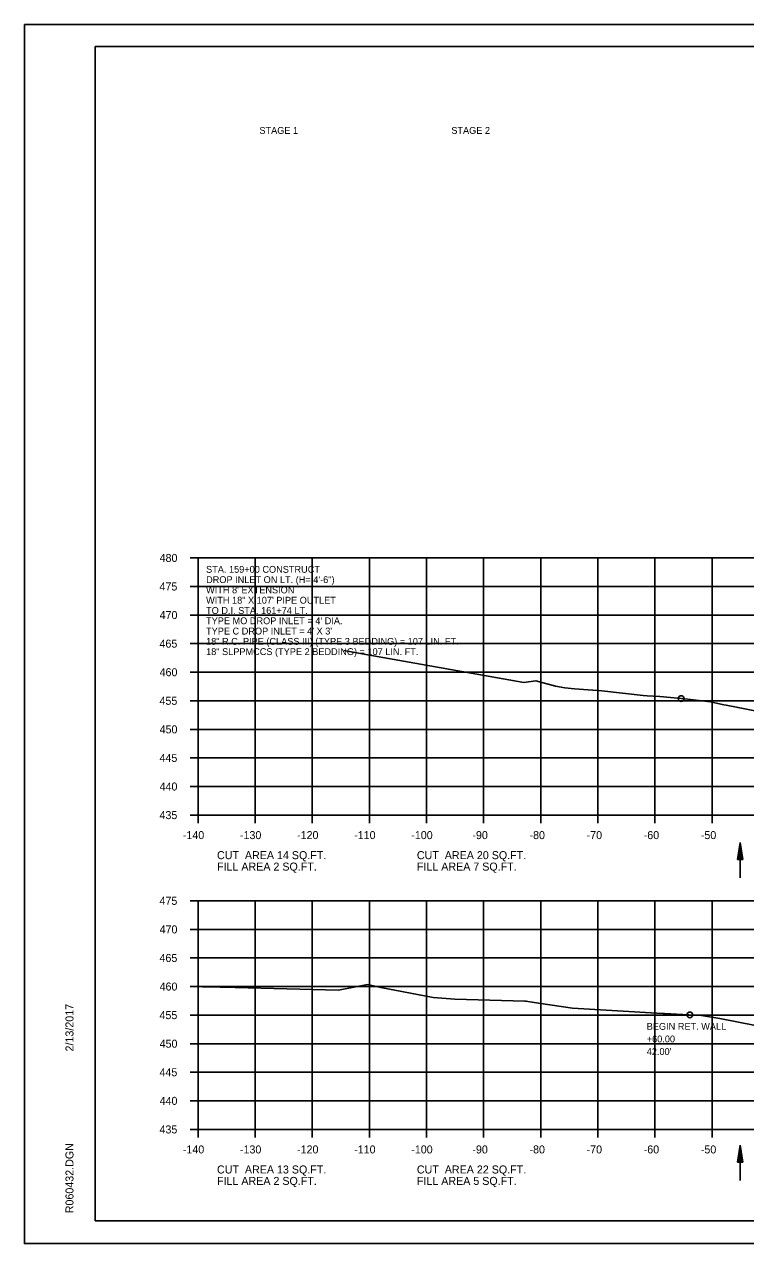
# Model space of a CAD drawing. Extents: x 1538688 to 1540766, y 656250 to 671912.
# Drawn here: x 1538687.8 to 1538814.1, y 666791.5 to 667004.8 of the extents above; entities that cross this region are included whole.
import ezdxf

# ---------------------------------------------------------------- set-up
doc = ezdxf.new("R2010")
doc.units = 0
for name, color, linetype in [('15', 7, 'Continuous'), ('18', 7, 'Continuous'), ('22', 7, 'Continuous'), ('26', 7, 'Continuous'), ('39', 7, 'Continuous'), ('40', 7, 'Continuous'), ('7', 7, 'Continuous'), ('Borings', 7, 'Continuous'), ('Default', 7, 'Continuous'), ('Horizontal Alignment', 7, 'Continuous'), ('RipRap', 7, 'Continuous')]:
    doc.layers.add(name, color=color, linetype=linetype)

msp = doc.modelspace()

# ---------------------------------------------------------------- linework, layer by layer
at = {"layer": '15'}
for p, q in [((1538812.67, 666858.65), (1538813.12, 666861.65)), ((1538813.57, 666858.65), (1538813.12, 666861.65)), ((1538812.75, 666858.65), (1538813.12, 666861.14)), ((1538812.83, 666858.65), (1538813.12, 666860.63)), ((1538812.9, 666858.65), (1538813.12, 666860.13)), ((1538812.98, 666858.65), (1538813.12, 666859.62)), ((1538813.5, 666858.65), (1538813.12, 666861.14)), ((1538813.42, 666858.65), (1538813.12, 666860.63)), ((1538813.35, 666858.65), (1538813.12, 666860.13)), ((1538813.27, 666858.65), (1538813.12, 666859.62)), ((1538812.67, 666858.65), (1538813.57, 666858.65)), ((1538813.05, 666858.65), (1538813.12, 666859.12)), ((1538813.19, 666858.65), (1538813.12, 666859.12)), ((1538812.67, 666805.7), (1538813.12, 666808.7)), ((1538812.75, 666805.7), (1538813.12, 666808.2)), ((1538813.57, 666805.7), (1538813.12, 666808.7)), ((1538813.5, 666805.7), (1538813.12, 666808.2)), ((1538812.83, 666805.7), (1538813.12, 666807.69)), ((1538812.9, 666805.7), (1538813.12, 666807.19)), ((1538812.98, 666805.7), (1538813.12, 666806.68)), ((1538813.05, 666805.7), (1538813.12, 666806.18)), ((1538813.42, 666805.7), (1538813.12, 666807.69)), ((1538813.35, 666805.7), (1538813.12, 666807.19)), ((1538813.27, 666805.7), (1538813.12, 666806.68)), ((1538813.19, 666805.7), (1538813.12, 666806.18)), ((1538812.67, 666805.7), (1538813.57, 666805.7))]:
    msp.add_line(p, q, dxfattribs=at)
at = {"layer": '18'}
for points in [[(1538743.72, 666895.25), (1538747.93, 666894.5), (1538775.23, 666889.64), (1538777.31, 666889.92), (1538780.76, 666889.02), (1538782.38, 666888.72), (1538784.12, 666888.56), (1538788.9, 666888.16), (1538796.15, 666887.35), (1538796.81, 666887.29), (1538799.05, 666887.17), (1538803.41, 666886.77), (1538807.9, 666886.27), (1538810.25, 666885.75), (1538810.67, 666885.67), (1538812.75, 666885.25), (1538821.82, 666883.46)], [(1538718.94, 666836.41), (1538719.47, 666836.38), (1538722.06, 666836.36), (1538724.69, 666836.27), (1538742.75, 666835.8), (1538747.87, 666836.79), (1538750.16, 666836.27), (1538759.35, 666834.54), (1538763.13, 666834.26), (1538775.39, 666833.91), (1538775.62, 666833.9), (1538775.9, 666833.85), (1538777.78, 666833.56), (1538783.74, 666832.68), (1538798.54, 666831.78), (1538799.57, 666831.75), (1538799.84, 666831.74), (1538800.96, 666831.67), (1538801.98, 666831.62), (1538806.36, 666831.35), (1538809.54, 666830.87), (1538822.06, 666828.39)]]:
    msp.add_lwpolyline(points, dxfattribs=at)
at = {"layer": '22'}
for p, q in [((1538718.18, 666911.44), (1538998.18, 666911.44)), ((1538718.18, 666866.44), (1538718.18, 666911.44)), ((1538728.18, 666866.44), (1538728.18, 666911.44)), ((1538738.18, 666866.44), (1538738.18, 666911.44)), ((1538748.18, 666866.44), (1538748.18, 666911.44)), ((1538758.18, 666866.44), (1538758.18, 666911.44)), ((1538768.18, 666866.44), (1538768.18, 666911.44)), ((1538778.18, 666866.44), (1538778.18, 666911.44)), ((1538788.18, 666866.44), (1538788.18, 666911.44)), ((1538798.18, 666866.44), (1538798.18, 666911.44)), ((1538808.18, 666866.44), (1538808.18, 666911.44)), ((1538718.18, 666906.44), (1538998.18, 666906.44)), ((1538718.18, 666901.44), (1538998.18, 666901.44)), ((1538718.18, 666896.44), (1538998.18, 666896.44)), ((1538718.18, 666891.44), (1538998.18, 666891.44)), ((1538718.18, 666886.44), (1538998.18, 666886.44)), ((1538718.18, 666881.44), (1538998.18, 666881.44)), ((1538718.18, 666876.44), (1538998.18, 666876.44)), ((1538718.18, 666871.44), (1538998.18, 666871.44)), ((1538718.18, 666866.44), (1538998.18, 666866.44)), ((1538718.18, 666851.44), (1538998.18, 666851.44)), ((1538718.18, 666811.44), (1538718.18, 666851.44)), ((1538728.18, 666811.44), (1538728.18, 666851.44)), ((1538738.18, 666811.44), (1538738.18, 666851.44)), ((1538748.18, 666811.44), (1538748.18, 666851.44)), ((1538758.18, 666811.44), (1538758.18, 666851.44)), ((1538768.18, 666811.44), (1538768.18, 666851.44)), ((1538778.18, 666811.44), (1538778.18, 666851.44)), ((1538788.18, 666811.44), (1538788.18, 666851.44)), ((1538798.18, 666811.44), (1538798.18, 666851.44)), ((1538808.18, 666811.44), (1538808.18, 666851.44)), ((1538718.18, 666846.44), (1538998.18, 666846.44)), ((1538718.18, 666841.44), (1538998.18, 666841.44)), ((1538718.18, 666836.44), (1538998.18, 666836.44)), ((1538718.18, 666831.44), (1538998.18, 666831.44)), ((1538718.18, 666826.44), (1538998.18, 666826.44)), ((1538718.18, 666821.44), (1538998.18, 666821.44)), ((1538718.18, 666816.44), (1538998.18, 666816.44)), ((1538718.18, 666811.44), (1538998.18, 666811.44))]:
    msp.add_line(p, q, dxfattribs=at)
at = {"layer": '26'}
for p, q in [((1538687.78, 667004.8), (1539021.11, 667004.8)), ((1538687.78, 666791.46), (1539021.11, 666791.46))]:
    msp.add_line(p, q, dxfattribs=at)
msp.add_lwpolyline([(1538687.77, 667004.8), (1539021.11, 667004.8), (1539021.11, 666791.46), (1538687.77, 666791.46)], close=True, dxfattribs=at)
for centre in [(1538802.77, 666886.83), (1538804.29, 666831.48)]:
    msp.add_circle(centre, 0.5, dxfattribs=at)
at = {"layer": '39'}
for p, q in [((1538813.12, 666855.46), (1538813.12, 666861.65)), ((1538813.12, 666802.52), (1538813.12, 666808.7))]:
    msp.add_line(p, q, dxfattribs=at)
at = {"layer": 'Borings'}
for p, q in [((1538716.78, 666911.44), (1538718.18, 666911.44)), ((1538718.18, 666866.44), (1538718.18, 666911.44)), ((1538716.78, 666906.44), (1538718.18, 666906.44)), ((1538716.78, 666901.44), (1538718.18, 666901.44)), ((1538716.78, 666896.44), (1538718.18, 666896.44)), ((1538716.78, 666891.44), (1538718.18, 666891.44)), ((1538716.78, 666886.44), (1538718.18, 666886.44)), ((1538716.78, 666881.44), (1538718.18, 666881.44)), ((1538716.78, 666876.44), (1538718.18, 666876.44)), ((1538716.78, 666871.44), (1538718.18, 666871.44)), ((1538716.78, 666866.44), (1538718.18, 666866.44)), ((1538718.18, 666866.44), (1538998.18, 666866.44)), ((1538718.18, 666865.04), (1538718.18, 666866.44)), ((1538728.18, 666865.04), (1538728.18, 666866.44)), ((1538738.18, 666865.04), (1538738.18, 666866.44)), ((1538748.18, 666865.04), (1538748.18, 666866.44)), ((1538758.18, 666865.04), (1538758.18, 666866.44)), ((1538768.18, 666865.04), (1538768.18, 666866.44)), ((1538778.18, 666865.04), (1538778.18, 666866.44)), ((1538788.18, 666865.04), (1538788.18, 666866.44)), ((1538798.18, 666865.04), (1538798.18, 666866.44)), ((1538808.18, 666865.04), (1538808.18, 666866.44)), ((1538716.78, 666851.44), (1538718.18, 666851.44)), ((1538718.18, 666811.44), (1538718.18, 666851.44)), ((1538716.78, 666846.44), (1538718.18, 666846.44)), ((1538716.78, 666841.44), (1538718.18, 666841.44)), ((1538716.78, 666836.44), (1538718.18, 666836.44)), ((1538716.78, 666831.44), (1538718.18, 666831.44)), ((1538716.78, 666826.44), (1538718.18, 666826.44)), ((1538716.78, 666821.44), (1538718.18, 666821.44)), ((1538716.78, 666816.44), (1538718.18, 666816.44)), ((1538716.78, 666811.44), (1538718.18, 666811.44)), ((1538718.18, 666811.44), (1538998.18, 666811.44)), ((1538718.18, 666810.04), (1538718.18, 666811.44)), ((1538728.18, 666810.04), (1538728.18, 666811.44)), ((1538738.18, 666810.04), (1538738.18, 666811.44)), ((1538748.18, 666810.04), (1538748.18, 666811.44)), ((1538758.18, 666810.04), (1538758.18, 666811.44)), ((1538768.18, 666810.04), (1538768.18, 666811.44)), ((1538778.18, 666810.04), (1538778.18, 666811.44)), ((1538788.18, 666810.04), (1538788.18, 666811.44)), ((1538798.18, 666810.04), (1538798.18, 666811.44)), ((1538808.18, 666810.04), (1538808.18, 666811.44))]:
    msp.add_line(p, q, dxfattribs=at)
at = {"layer": 'RipRap'}
for p, q in [((1538700.18, 667000.9), (1539016.36, 667000.9)), ((1538700.18, 666795.44), (1538700.18, 667000.9)), ((1538700.18, 666795.44), (1538700.18, 666795.44)), ((1539016.36, 666795.44), (1538700.18, 666795.44))]:
    msp.add_line(p, q, dxfattribs=at)

# ---------------------------------------------------------------- texts
at = {"layer": '40'}
for s, p in [('STA. 159+00 CONSTRUCT', (1538719.59, 666908.84)), ('DROP INLET ON LT. (H= 4\'-6")', (1538719.59, 666907.04)), ("WITH 8' EXTENSION", (1538719.59, 666905.24)), ('WITH 18" X 107\' PIPE OUTLET', (1538719.59, 666903.44)), ('TO D.I. STA. 161+74 LT.', (1538719.59, 666901.64)), ("TYPE MO DROP INLET = 4' DIA.", (1538719.59, 666899.84)), ("TYPE C DROP INLET = 4' X 3'", (1538719.59, 666898.04)), ('18" R.C. PIPE (CLASS III) (TYPE 3 BEDDING) = 107 LIN. FT.', (1538719.59, 666896.24)), ('18" SLPPMCCS (TYPE 2 BEDDING) = 107 LIN. FT.', (1538719.59, 666894.44))]:
    msp.add_text(s, height=1.2, dxfattribs=at).set_placement(p)
at = {"layer": '7'}
for s, p in [('BEGIN RET. WALL ', (1538796.75, 666828.87)), ('+60.00', (1538796.75, 666826.67)), ("42.00'", (1538796.75, 666824.47))]:
    msp.add_text(s, height=1.2, dxfattribs=at).set_placement(p)
at = {"layer": 'Default'}
for s, p in [('STAGE 1', (1538728.93, 666985.64)), ('STAGE 2', (1538762.53, 666985.64))]:
    msp.add_text(s, height=1.2, dxfattribs=at).set_placement(p)
at = {"layer": 'Horizontal Alignment'}
for s, p in [('480', (1538711.45, 666910.74)), ('475', (1538711.43, 666905.74)), ('470', (1538711.45, 666900.74)), ('465', (1538711.43, 666895.74)), ('460', (1538711.45, 666890.74)), ('455', (1538711.43, 666885.74)), ('450', (1538711.45, 666880.74)), ('445', (1538711.43, 666875.74)), ('440', (1538711.45, 666870.74)), ('435', (1538711.43, 666865.74)), ('-140', (1538715.52, 666862.24)), ('-130', (1538725.52, 666862.24)), ('-120', (1538735.52, 666862.24)), ('-110', (1538745.52, 666862.24)), ('-100', (1538755.52, 666862.24)), ('-90', (1538766.22, 666862.24)), ('-80', (1538776.22, 666862.24)), ('-70', (1538786.22, 666862.24)), ('-60', (1538796.22, 666862.24)), ('-50', (1538806.22, 666862.24)), ('CUT  AREA 14 SQ.FT.', (1538721.5, 666858.73)), ('CUT  AREA 20 SQ.FT.', (1538756.5, 666858.73)), ('FILL AREA 2 SQ.FT.', (1538721.5, 666856.73)), ('FILL AREA 7 SQ.FT.', (1538756.5, 666856.73)), ('475', (1538711.43, 666850.74)), ('470', (1538711.45, 666845.74)), ('465', (1538711.43, 666840.74)), ('460', (1538711.45, 666835.74)), ('455', (1538711.43, 666830.74)), ('450', (1538711.45, 666825.74)), ('445', (1538711.43, 666820.74)), ('440', (1538711.45, 666815.74)), ('435', (1538711.43, 666810.74)), ('-140', (1538715.52, 666807.24)), ('-130', (1538725.52, 666807.24)), ('-120', (1538735.52, 666807.24)), ('-110', (1538745.52, 666807.24)), ('-100', (1538755.52, 666807.24)), ('-90', (1538766.22, 666807.24)), ('-80', (1538776.22, 666807.24)), ('-70', (1538786.22, 666807.24)), ('-60', (1538796.22, 666807.24)), ('-50', (1538806.22, 666807.24)), ('CUT  AREA 13 SQ.FT.', (1538721.5, 666803.73)), ('CUT  AREA 22 SQ.FT.', (1538756.5, 666803.73)), ('FILL AREA 2 SQ.FT.', (1538721.5, 666801.73)), ('FILL AREA 5 SQ.FT.', (1538756.5, 666801.73))]:
    msp.add_text(s, height=1.4, dxfattribs=at).set_placement(p)
at = {"layer": 'RipRap'}
for s, p in [('2/13/2017', (1538696.37, 666825.08)), ('R060432.DGN', (1538696.37, 666796.77))]:
    msp.add_text(s, height=1.4, rotation=90, dxfattribs=at).set_placement(p)

doc.saveas('drawing.dxf')
